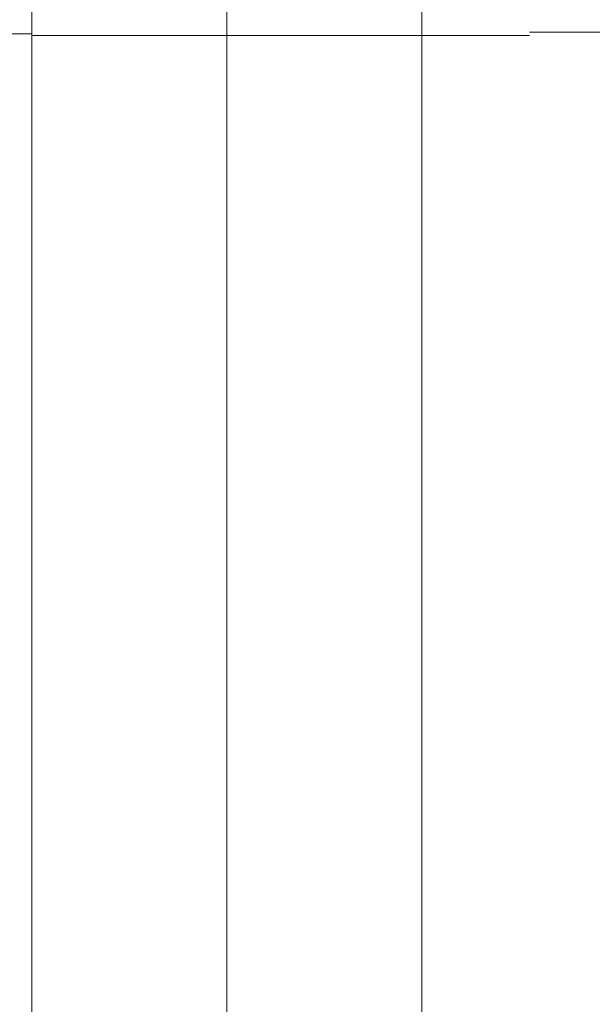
# Model space of a CAD drawing. Header units: millimetres. Extents: x 2 to 902, y -447 to 199.
# Tile 789 of 1056: x 40 to 48, y 165 to 178. Entities that reach past the tile are written whole.
import ezdxf

# ---------------------------------------------------------------- set-up
doc = ezdxf.new("R2010")
doc.units = ezdxf.units.MM
doc.header["$MEASUREMENT"] = 0
doc.layers.add('IFC-Laje-Contorno', color=134, linetype='Continuous', lineweight=5)

msp = doc.modelspace()

# ---------------------------------------------------------------- linework, layer by layer
at = {"layer": 'IFC-Laje-Contorno', "color": 7, "lineweight": 5}
for p, q in [((40.527, 153.843), (40.527, 179.925)), ((43.107, 153.843), (43.107, 179.915)), ((45.687, 153.843), (45.687, 179.916)), ((37.947, 177.498), (40.527, 177.498)), ((40.527, 156.178), (40.527, 177.498)), ((40.527, 177.477), (43.107, 177.477)), ((40.527, 177.477), (47.113, 177.477)), ((43.107, 156.178), (43.107, 177.477)), ((43.107, 177.477), (45.687, 177.477)), ((45.687, 156.178), (45.687, 177.477)), ((45.687, 171.81), (45.687, 177.477)), ((47.113, 177.517), (48.267, 177.517))]:
    msp.add_line(p, q, dxfattribs=at)

doc.saveas('drawing.dxf')
